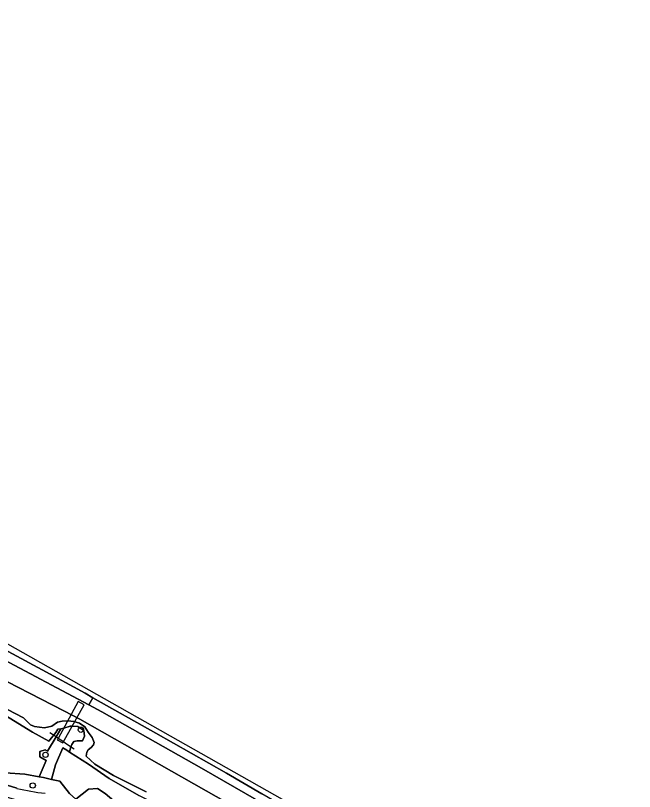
# Model space of a CAD drawing. Extents: x 163683 to 164494, y 382709 to 383872.
# Drawn here: x 164089.8 to 164204, y 383696.4 to 383839.6 of the extents above; entities that cross this region are included whole.
import ezdxf

# ---------------------------------------------------------------- set-up
doc = ezdxf.new("R2010")
doc.units = 0
for name, color, linetype in [('IMGEO_Boom', 7, 'Continuous'), ('IMGEO_Dek', 7, 'Continuous'), ('IMGEO_Duiker', 7, 'Continuous'), ('IMGEO_Geluidsscherm', 7, 'Continuous'), ('IMGEO_Groenvoorziening', 7, 'Continuous'), ('IMGEO_Oever', 7, 'Continuous'), ('IMGEO_Spoorbaan_halfverhard', 7, 'Continuous'), ('IMGEO_Voetpad_halfverhard', 7, 'Continuous'), ('IMGEO_Voetpad_open', 7, 'Continuous'), ('IMGEO_Waterloop', 7, 'Continuous')]:
    doc.layers.add(name, color=color, linetype=linetype)

msp = doc.modelspace()

# ---------------------------------------------------------------- linework, layer by layer
at = {"layer": 'IMGEO_Boom'}
for centre in [(164101.87, 383707.83), (164095.34, 383703.2), (164092.98, 383697.54)]:
    msp.add_circle(centre, 0.489, dxfattribs=at)
at = {"layer": 'IMGEO_Dek'}
msp.add_lwpolyline([(164102.46, 383712.45), (164101.39, 383713.04), (164097.65, 383706.24), (164097.51, 383705.99), (164098.55, 383705.42)], close=True, dxfattribs=at)
at = {"layer": 'IMGEO_Duiker'}
msp.add_lwpolyline([(164100.64, 383704.25), (164099.23, 383705.19), (164098.64, 383705.58), (164097.65, 383706.24), (164097.28, 383706.49), (164096.15, 383707.24)], dxfattribs=at)
at = {"layer": 'IMGEO_Geluidsscherm'}
msp.add_lwpolyline([(164088.42, 383722.28), (164094.73, 383718.89), (164102.63, 383714.56), (164104.1, 383713.71), (164115.72, 383707.21), (164128.77, 383699.82), (164135.23, 383696.01)], dxfattribs=at)
at = {"layer": 'IMGEO_Groenvoorziening'}
for points in [[(164067.98, 383731.2), (164103.32, 383712.4), (164104.1, 383713.71), (164102.63, 383714.56), (164094.73, 383718.89), (164088.42, 383722.28)], [(164204.81, 383653.8), (164190.29, 383662.96), (164178.31, 383670.34), (164165.08, 383678.38), (164152.73, 383685.78), (164144.9, 383690.41), (164135.23, 383696.01), (164128.77, 383699.82), (164115.72, 383707.21), (164104.1, 383713.71), (164103.32, 383712.4), (164105.74, 383711.12), (164124.1, 383700.73), (164143.99, 383689.27), (164161.8, 383678.73), (164180.61, 383667.32), (164183.14, 383665.7), (164183.1, 383665.64), (164185.62, 383664.09), (164185.38, 383663.79), (164186.39, 383663.16), (164186.6, 383663.49), (164222.86, 383640.29)], [(164087.9, 383699.87), (164091.5, 383699.64), (164094.18, 383699.15), (164095.44, 383702.14), (164094.27, 383702.83), (164094.31, 383703.83), (164095.3, 383704.13), (164095.69, 383703.85), (164097.28, 383706.49), (164098.18, 383707.99), (164097.62, 383707.93), (164097.24, 383707.32), (164095.98, 383705.74), (164092.95, 383707.38), (164087.02, 383711)], [(164127.34, 383690), (164125.76, 383688.94), (164125.09, 383688.78), (164124.23, 383688.69), (164122.32, 383689.51), (164116.31, 383693.85), (164112.53, 383695.69), (164107.06, 383698.84), (164103.28, 383701.47), (164099.79, 383703.69), (164099.25, 383704.03), (164098.53, 383704.49), (164097.17, 383701.35), (164096.47, 383698.67), (164098, 383698.34), (164099.76, 383696.05), (164100.94, 383695.02), (164103.25, 383696.85), (164104.95, 383696.97), (164106.32, 383696.09), (164108.72, 383694.01), (164109.43, 383692.33), (164109.36, 383690.6), (164109.05, 383689.13)], [(164096.47, 383698.67), (164094.98, 383699), (164094.18, 383699.15), (164091.5, 383699.64), (164087.9, 383699.87), (164086.25, 383699.57), (164084.92, 383698.7), (164086.44, 383698.18), (164090.07, 383697.02)], [(164109.05, 383689.13), (164109.36, 383690.6), (164109.43, 383692.33), (164108.72, 383694.01), (164106.32, 383696.09), (164104.95, 383696.97), (164103.25, 383696.85), (164100.94, 383695.02), (164099.76, 383696.05), (164098, 383698.34), (164096.47, 383698.67)]]:
    msp.add_lwpolyline(points, dxfattribs=at)
msp.add_lwpolyline([(164098.53, 383704.49), (164099.25, 383704.03), (164099.79, 383703.69), (164099.94, 383704.47), (164100.2, 383705.09), (164100.59, 383705.68), (164101.18, 383705.78), (164102.19, 383705.76), (164102.55, 383706.67), (164102.41, 383707.68), (164101.32, 383708.45), (164100.25, 383708.48), (164099.91, 383708.48), (164098.69, 383708.14), (164098.18, 383707.99), (164097.28, 383706.49), (164095.69, 383703.85), (164095.3, 383704.13), (164094.31, 383703.83), (164094.27, 383702.83), (164095.44, 383702.14), (164094.18, 383699.15), (164094.98, 383699), (164096.47, 383698.67), (164097.17, 383701.35)], close=True, dxfattribs=at)
msp.add_arc((164098.95, 383732.77), 36.84, 256.0464, 264.2537, dxfattribs=at)
at = {"layer": 'IMGEO_Oever'}
for points in [[(164143.99, 383689.27), (164124.1, 383700.73), (164105.74, 383711.12), (164103.32, 383712.4), (164067.98, 383731.2), (164055.23, 383737.81), (164028.31, 383751.03), (164006.06, 383761.87), (163980.92, 383773.86), (163960.99, 383783.28), (163932.86, 383795.68), (163930.71, 383796.44), (163928.74, 383796.75), (163926.7, 383796.48), (163924.49, 383796), (163924.45, 383795.97)], [(164050.72, 383735.95), (164098.69, 383711.29), (164101.66, 383709.78), (164139.61, 383688.25)], [(164113.89, 383696.38), (164107.88, 383699.4), (164104.41, 383701.46), (164102.86, 383702.98), (164102.94, 383703.69), (164103.24, 383704.11), (164103.78, 383704.55), (164104.22, 383705.06), (164104.31, 383705.5), (164103.95, 383706.4), (164103.21, 383707.39), (164102.57, 383708.37), (164101.58, 383709.02), (164100.54, 383709.35), (164099.47, 383709.45), (164098.44, 383709.39), (164097.56, 383709.2), (164096.53, 383708.46), (164095.14, 383708.17), (164093.31, 383708.4), (164092.58, 383708.76), (164091.27, 383710), (164088.3, 383711.59)], [(164087.02, 383711), (164092.95, 383707.38), (164095.98, 383705.74), (164097.24, 383707.32), (164097.62, 383707.93), (164098.18, 383707.99), (164098.69, 383708.14), (164099.91, 383708.48), (164100.25, 383708.48), (164101.32, 383708.45), (164102.41, 383707.68), (164102.55, 383706.67), (164102.19, 383705.76), (164101.18, 383705.78), (164100.59, 383705.68), (164100.2, 383705.09), (164099.94, 383704.47), (164099.79, 383703.69), (164103.28, 383701.47), (164107.06, 383698.84), (164112.53, 383695.69)]]:
    msp.add_lwpolyline(points, dxfattribs=at)
at = {"layer": 'IMGEO_Spoorbaan_halfverhard'}
for points in [[(164154.08, 383686.49), (164073.3, 383732.09), (164034.24, 383751.96), (163992.13, 383773.81), (163973.48, 383781.54), (163929.73, 383801.71), (163911.23, 383808.63), (163903.34, 383811.62), (163829.51, 383839.6)], [(164088.42, 383722.28), (164094.73, 383718.89), (164102.63, 383714.56), (164104.1, 383713.71), (164115.72, 383707.21), (164128.77, 383699.82), (164135.23, 383696.01)]]:
    msp.add_lwpolyline(points, dxfattribs=at)
at = {"layer": 'IMGEO_Voetpad_halfverhard'}
msp.add_lwpolyline([(164090.07, 383697.02), (164086.44, 383698.18), (164084.92, 383698.7), (164083.32, 383696.94), (164085.72, 383696.11), (164089.53, 383694.99)], dxfattribs=at)
msp.add_arc((164098.95, 383732.77), 36.84, 256.0464, 264.2537, dxfattribs=at)
at = {"layer": 'IMGEO_Voetpad_open'}
msp.add_lwpolyline([(164102.46, 383712.45), (164101.39, 383713.04), (164097.65, 383706.24), (164097.51, 383705.99), (164098.55, 383705.42)], close=True, dxfattribs=at)
at = {"layer": 'IMGEO_Waterloop'}
for points in [[(164139.61, 383688.25), (164101.66, 383709.78), (164098.69, 383711.29), (164050.72, 383735.95)], [(164088.3, 383711.59), (164091.27, 383710), (164092.58, 383708.76), (164093.31, 383708.4), (164095.14, 383708.17), (164096.53, 383708.46), (164097.56, 383709.2), (164098.44, 383709.39), (164099.47, 383709.45), (164100.54, 383709.35), (164101.58, 383709.02), (164102.57, 383708.37), (164103.21, 383707.39), (164103.95, 383706.4), (164104.31, 383705.5), (164104.22, 383705.06), (164103.78, 383704.55), (164103.24, 383704.11), (164102.94, 383703.69), (164102.86, 383702.98), (164104.41, 383701.46), (164107.88, 383699.4), (164113.89, 383696.38)]]:
    msp.add_lwpolyline(points, dxfattribs=at)

doc.saveas('drawing.dxf')
